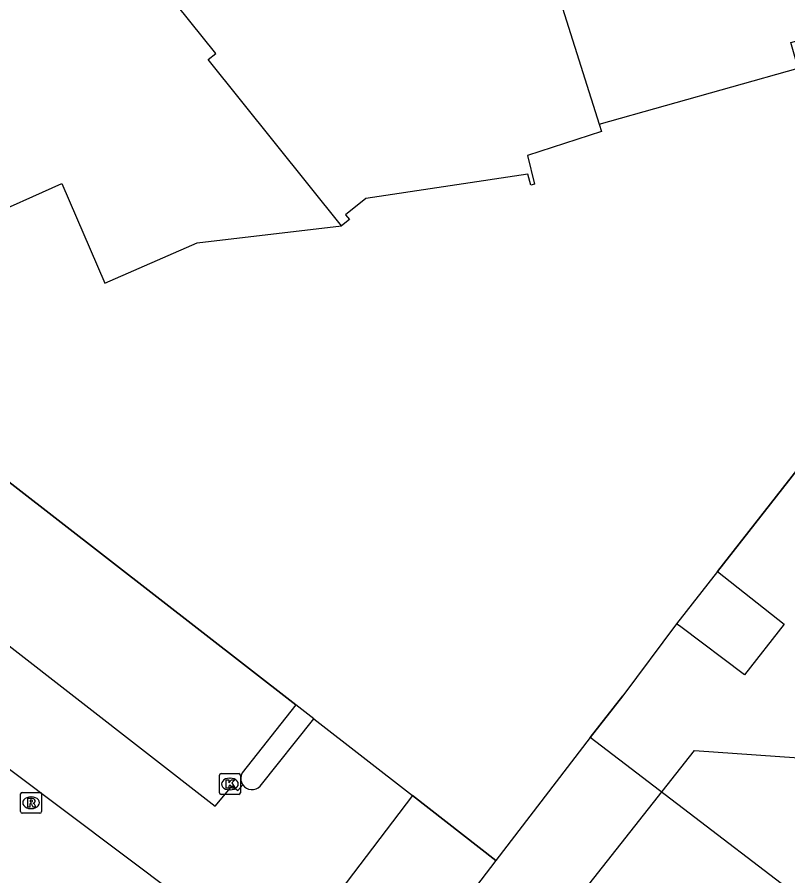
# Model space of a CAD drawing. Extents: x 160664 to 161506, y 382245 to 383288.
# Drawn here: x 161042.33 to 161079.33, y 382872.87 to 382914.09 of the extents above; entities that cross this region are included whole.
import ezdxf

# ---------------------------------------------------------------- set-up
doc = ezdxf.new("R2010")
doc.units = 0
for name, color, linetype in [('IMGEO_Erf', 7, 'Continuous'), ('IMGEO_Hek', 7, 'Continuous'), ('IMGEO_Kolk', 7, 'Continuous'), ('IMGEO_Muur', 7, 'Continuous'), ('IMGEO_Pand', 7, 'Continuous'), ('IMGEO_Pand_vergunning_verleend', 7, 'Continuous'), ('IMGEO_Parkeervlak_open', 7, 'Continuous'), ('IMGEO_Rijbaan_lokaal_open', 7, 'Continuous'), ('IMGEO_Rioolput', 7, 'Continuous'), ('IMGEO_Verkeerseiland_open', 7, 'Continuous'), ('IMGEO_Voetpad_open', 7, 'Continuous')]:
    doc.layers.add(name, color=color, linetype=linetype)

msp = doc.modelspace()

# ---------------------------------------------------------------- linework, layer by layer
at = {"layer": 'IMGEO_Erf'}
for points in [[(161089.483, 382914.349), (161092.898, 382902.175), (161085.204, 382899.284), (161075.956, 382887.48)], [(161073.985, 382884.972), (161071.411, 382881.518), (161069.846, 382879.509), (161065.315, 382873.613)]]:
    msp.add_lwpolyline(points, dxfattribs=at)
at = {"layer": 'IMGEO_Hek'}
for points in [[(161075.956, 382887.48), (161085.204, 382899.284), (161092.898, 382902.175)], [(161073.985, 382884.972), (161071.411, 382881.518)], [(161069.846, 382879.509), (161071.411, 382881.518)], [(161069.846, 382879.509), (161065.315, 382873.613)], [(161112.433, 382846.963), (161069.846, 382879.509)]]:
    msp.add_lwpolyline(points, dxfattribs=at)
at = {"layer": 'IMGEO_Kolk'}
for p, q in [((161052.045, 382876.853), (161052.045, 382877.705)), ((161052.12, 382877.779), (161052.972, 382877.779)), ((161053.046, 382877.705), (161053.046, 382876.853)), ((161052.533, 382877.559), (161052.558, 382877.559)), ((161052.972, 382876.779), (161052.12, 382876.779)), ((161052.556, 382876.999), (161052.531, 382876.999))]:
    msp.add_line(p, q, dxfattribs=at)
for points in [[(161052.045, 382876.853), (161052.045, 382877.705)], [(161052.12, 382877.779), (161052.972, 382877.779)], [(161053.046, 382877.705), (161053.046, 382876.853)], [(161052.366, 382877.479), (161052.489, 382877.479), (161052.489, 382877.328), (161052.619, 382877.479), (161052.783, 382877.479), (161052.637, 382877.328), (161052.79, 382877.079), (161052.638, 382877.079), (161052.553, 382877.243), (161052.489, 382877.176), (161052.489, 382877.079), (161052.366, 382877.079), (161052.366, 382877.479)], [(161052.972, 382876.779), (161052.12, 382876.779)]]:
    msp.add_lwpolyline(points, dxfattribs=at)
for centre, start, end in [((161052.122, 382877.703), 91.552, 178.448), ((161052.122, 382877.703), 91.552, 178.448), ((161052.97, 382877.703), 1.552, 88.448), ((161052.97, 382877.703), 1.552, 88.448), ((161052.122, 382876.855), 181.552, 268.448), ((161052.122, 382876.855), 181.552, 268.448), ((161052.97, 382876.855), 271.552, 358.448), ((161052.97, 382876.855), 271.552, 358.448)]:
    msp.add_arc(centre, 0.0765, start, end, dxfattribs=at)
for centre, major_axis, ratio, start_param, end_param in [((161052.532, 382877.279), (-0.387, 0.002), 0.722429, 4.712389, 7.853982), ((161052.557, 382877.279), (-0.39, 0.002), 0.717154, 1.570796, 4.712389)]:
    msp.add_ellipse(centre, major_axis=major_axis, ratio=ratio, start_param=start_param, end_param=end_param, dxfattribs=at)
at = {"layer": 'IMGEO_Muur'}
for points in [[(161055.707, 382881.074), (161037.616, 382895.122)], [(161061.31, 382876.723), (161065.315, 382873.613)]]:
    msp.add_lwpolyline(points, dxfattribs=at)
at = {"layer": 'IMGEO_Pand'}
for points in [[(161064.882, 382926.017), (161070.28, 382908.957)], [(161057.902, 382904.07), (161051.502, 382912.053), (161051.861, 382912.341), (161047.527, 382917.746), (161046.345, 382922.64)], [(161070.28, 382908.957), (161079.821, 382911.644), (161079.477, 382912.865), (161080.848, 382913.246), (161082.121, 382908.54), (161085.546, 382909.503), (161084.595, 382912.959), (161089.483, 382914.349)], [(161070.28, 382908.957), (161070.379, 382908.594), (161066.827, 382907.453), (161067.175, 382906.068), (161066.985, 382906.029), (161066.844, 382906.549), (161059.078, 382905.378), (161058.094, 382904.602), (161058.28, 382904.367), (161057.902, 382904.07)], [(161033.8, 382903.661), (161037.932, 382905.534), (161040.011, 382900.714), (161041.864, 382901.513), (161040.595, 382904.367), (161044.474, 382906.103), (161046.544, 382901.321), (161050.966, 382903.262), (161057.902, 382904.07)], [(161075.956, 382887.48), (161079.159, 382884.954), (161077.254, 382882.517), (161074.193, 382884.816), (161073.985, 382884.972)], [(161075.956, 382887.48), (161073.985, 382884.972)]]:
    msp.add_lwpolyline(points, dxfattribs=at)
at = {"layer": 'IMGEO_Pand_vergunning_verleend'}
msp.add_lwpolyline([(161056.082, 382855.064), (161060.29, 382860.428), (161074.85, 382878.894), (161137.947, 382874.451), (161146.752, 382866.872), (161124.102, 382803.494), (161122.529, 382800.578), (161111.719, 382780.544), (161105.267, 382769.061), (161092.363, 382746.932), (161075.369, 382777.41), (161071.58, 382785.44), (161085.588, 382803.94), (161084.359, 382804.87), (161070.671, 382815.235), (161068.803, 382816.304), (161083.669, 382834.92), (161056.082, 382855.064)], dxfattribs=at)
at = {"layer": 'IMGEO_Parkeervlak_open'}
for points in [[(161037.616, 382895.122), (161055.707, 382881.074)], [(161055.707, 382881.074), (161053.138, 382877.809)]]:
    msp.add_lwpolyline(points, dxfattribs=at)
msp.add_arc((161053.607, 382877.544), 0.539, 150.5886, 214.2504, dxfattribs=at)
at = {"layer": 'IMGEO_Rijbaan_lokaal_open'}
for points in [[(161031.89, 382891.715), (161051.844, 382876.215), (161052.657, 382877.184), (161052.932, 382876.971), (161053.162, 382877.241)], [(161053.994, 382877.175), (161056.574, 382880.401)], [(161056.574, 382880.401), (161061.31, 382876.723)], [(161041.959, 382877.99), (161050.071, 382871.893), (161026.197, 382840.33), (161018.147, 382846.412), (161041.959, 382877.99)], [(161061.31, 382876.723), (161027.763, 382832.6)]]:
    msp.add_lwpolyline(points, dxfattribs=at)
msp.add_arc((161053.605, 382877.546), 0.538, 214.5539, 316.3749, dxfattribs=at)
at = {"layer": 'IMGEO_Rioolput'}
for p, q in [((161042.496, 382875.952), (161042.496, 382876.804)), ((161042.571, 382876.878), (161043.423, 382876.878)), ((161043.497, 382876.804), (161043.497, 382875.952)), ((161042.984, 382876.658), (161043.009, 382876.658)), ((161043.007, 382876.098), (161042.982, 382876.098)), ((161043.423, 382875.878), (161042.571, 382875.878))]:
    msp.add_line(p, q, dxfattribs=at)
for points in [[(161042.496, 382875.952), (161042.496, 382876.804)], [(161042.571, 382876.878), (161043.423, 382876.878)], [(161043.497, 382876.804), (161043.497, 382875.952)], [(161043.085, 382876.576), (161042.833, 382876.578), (161042.833, 382876.178)], [(161042.833, 382876.178), (161042.957, 382876.178), (161042.957, 382876.34), (161042.968, 382876.34)], [(161043.011, 382876.497), (161042.957, 382876.497), (161042.957, 382876.416)], [(161042.957, 382876.416), (161043.009, 382876.416)], [(161043.015, 382876.311), (161043.086, 382876.178), (161043.226, 382876.178), (161043.161, 382876.304)], [(161043.423, 382875.878), (161042.571, 382875.878)]]:
    msp.add_lwpolyline(points, dxfattribs=at)
for centre, radius, start, end in [((161042.573, 382876.802), 0.0765, 91.552, 178.448), ((161042.573, 382876.802), 0.0765, 91.552, 178.448), ((161043.421, 382876.802), 0.0765, 1.552, 88.448), ((161043.421, 382876.802), 0.0765, 1.552, 88.448), ((161042.967, 382876.287), 0.0533, 26.0293, 88.6989), ((161042.993, 382876.605), 0.19, 274.7715, 282.9687), ((161043.017, 382876.401), 0.0964, 77.0061, 93.1865), ((161043.031, 382876.458), 0.0378, 276.6634, 79.6772), ((161043.084, 382876.466), 0.109, 350.3612, 89.416), ((161043.082, 382876.466), 0.112, 277.5842, 350.9817), ((161043.066, 382876.251), 0.108, 29.5134, 73.7905), ((161042.573, 382875.954), 0.0765, 181.552, 268.448), ((161042.573, 382875.954), 0.0765, 181.552, 268.448), ((161043.421, 382875.954), 0.0765, 271.552, 358.448), ((161043.421, 382875.954), 0.0765, 271.552, 358.448)]:
    msp.add_arc(centre, radius, start, end, dxfattribs=at)
for centre, major_axis, ratio, start_param, end_param in [((161042.983, 382876.378), (-0.387, 0.002), 0.722429, 4.712389, 7.853982), ((161043.008, 382876.378), (-0.39, 0.002), 0.717154, 1.570796, 4.712389)]:
    msp.add_ellipse(centre, major_axis=major_axis, ratio=ratio, start_param=start_param, end_param=end_param, dxfattribs=at)
at = {"layer": 'IMGEO_Verkeerseiland_open'}
msp.add_lwpolyline([(161056.574, 382880.401), (161055.707, 382881.074)], dxfattribs=at)
at = {"layer": 'IMGEO_Voetpad_open'}
for points in [[(161065.315, 382873.613), (161061.31, 382876.723)], [(161065.315, 382873.613), (161053.485, 382858.1)]]:
    msp.add_lwpolyline(points, dxfattribs=at)

doc.saveas('drawing.dxf')
